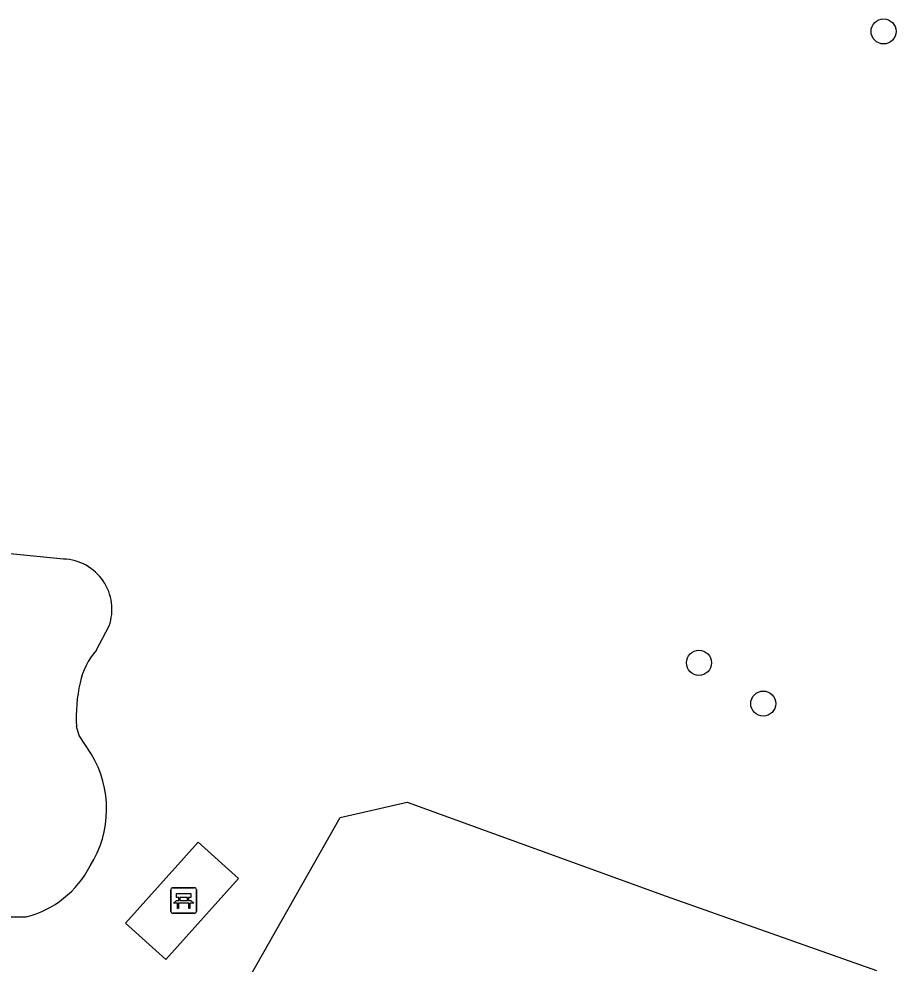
# Model space of a CAD drawing. Extents: x 162026 to 163499, y 387297 to 388169.
# Drawn here: x 162585.7 to 162619.94, y 387672.46 to 387709.39 of the extents above; entities that cross this region are included whole.
import ezdxf

# ---------------------------------------------------------------- set-up
doc = ezdxf.new("R2010")
doc.units = 0
for name, color, linetype in [('IMGEO_Bank', 7, 'Continuous'), ('IMGEO_Boom', 7, 'Continuous'), ('IMGEO_Groenvoorziening', 7, 'Continuous'), ('IMGEO_Voetpad_open', 7, 'Continuous')]:
    doc.layers.add(name, color=color, linetype=linetype)

msp = doc.modelspace()

# ---------------------------------------------------------------- linework, layer by layer
at = {"layer": 'IMGEO_Bank'}
for p, q in [((162591.628, 387674.521), (162591.628, 387675.362)), ((162591.628, 387675.362), (162591.628, 387674.521)), ((162591.703, 387675.446), (162592.544, 387675.446)), ((162592.544, 387675.446), (162591.703, 387675.446)), ((162592.628, 387675.371), (162592.628, 387674.53)), ((162592.628, 387674.53), (162592.628, 387675.371)), ((162591.937, 387674.952), (162591.937, 387675.058)), ((162591.981, 387675.058), (162591.981, 387674.952)), ((162592.269, 387675.064), (162591.987, 387675.064)), ((162592.275, 387674.952), (162592.275, 387675.058)), ((162592.319, 387675.058), (162592.319, 387674.952)), ((162592.325, 387674.844), (162591.932, 387674.844)), ((162591.987, 387674.946), (162592.269, 387674.946)), ((162592.553, 387674.446), (162591.712, 387674.446)), ((162591.712, 387674.446), (162592.553, 387674.446))]:
    msp.add_line(p, q, dxfattribs=at)
for points in [[(162591.931, 387675.064), (162591.845, 387675.064), (162591.845, 387675.225), (162592.408, 387675.225), (162592.408, 387675.064), (162592.325, 387675.064)], [(162591.875, 387674.844), (162591.733, 387674.844), (162591.845, 387674.946), (162591.931, 387674.946)], [(162591.925, 387674.837), (162591.925, 387674.63), (162591.882, 387674.63), (162591.882, 387674.837)], [(162592.325, 387674.946), (162592.408, 387674.946), (162592.52, 387674.844), (162592.381, 387674.844)], [(162592.375, 387674.837), (162592.375, 387674.63), (162592.331, 387674.63), (162592.331, 387674.837)]]:
    msp.add_lwpolyline(points, dxfattribs=at)
for centre, radius, start, end in [((162591.706, 387675.368), 0.0779, 92.4484, 184.2845), ((162591.706, 387675.368), 0.0779, 92.4484, 184.2845), ((162592.55, 387675.368), 0.0779, 2.4484, 94.2845), ((162592.55, 387675.368), 0.0779, 2.4484, 94.2845), ((162591.93, 387675.057), 0.00671, 2.8957, 87.1043), ((162591.987, 387675.057), 0.00671, 92.8957, 177.1043), ((162592.269, 387675.057), 0.00671, 2.8957, 87.1043), ((162592.326, 387675.057), 0.00671, 92.8957, 177.1043), ((162591.875, 387674.837), 0.00671, 2.8957, 87.1043), ((162591.932, 387674.837), 0.00671, 92.8957, 177.1043), ((162591.93, 387674.953), 0.00671, 272.8957, 357.1043), ((162591.987, 387674.953), 0.00671, 182.8957, 267.1043), ((162592.269, 387674.953), 0.00671, 272.8957, 357.1043), ((162592.326, 387674.953), 0.00671, 182.8957, 267.1043), ((162592.324, 387674.837), 0.00671, 2.8957, 87.1043), ((162592.381, 387674.837), 0.00671, 92.8957, 177.1043), ((162591.706, 387674.524), 0.0779, 182.4484, 274.2845), ((162591.706, 387674.524), 0.0779, 182.4484, 274.2845), ((162592.55, 387674.524), 0.0779, 272.4484, 4.2845), ((162592.55, 387674.524), 0.0779, 272.4484, 4.2845)]:
    msp.add_arc(centre, radius, start, end, dxfattribs=at)
at = {"layer": 'IMGEO_Boom'}
for centre in [(162619.454, 387708.898), (162612.247, 387684.231), (162614.757, 387682.64)]:
    msp.add_circle(centre, 0.489, dxfattribs=at)
at = {"layer": 'IMGEO_Groenvoorziening'}
for points in [[(162587.438, 387688.286), (162585.101, 387688.514)], [(162588.715, 387684.713), (162589.217, 387685.673)], [(162588.518, 387680.678), (162588.049, 387681.399), (162587.943, 387681.747)], [(162588.318, 387665.717), (162594.449, 387671.506), (162598.24, 387678.194), (162600.859, 387678.793), (162610.968, 387675.112), (162619.176, 387672.211)], [(162583.069, 387674.305), (162585.978, 387674.305)]]:
    msp.add_lwpolyline(points, dxfattribs=at)
for centre, radius, start, end in [((162587.366, 387686.325), 1.963, 340.6101, 87.8861), ((162590.833, 387682.859), 2.815, 138.8035, 167.7753), ((162594.448, 387682.077), 6.514, 167.7887, 182.9062), ((162584.982, 387678.525), 4.14, 327.462, 31.3346), ((162585.022, 387678.059), 3.874, 284.2943, 332.9637)]:
    msp.add_arc(centre, radius, start, end, dxfattribs=at)
at = {"layer": 'IMGEO_Voetpad_open'}
msp.add_lwpolyline([(162594.272, 387675.804), (162591.438, 387672.638), (162589.852, 387674.059), (162592.692, 387677.229), (162594.272, 387675.804)], dxfattribs=at)

doc.saveas('drawing.dxf')
